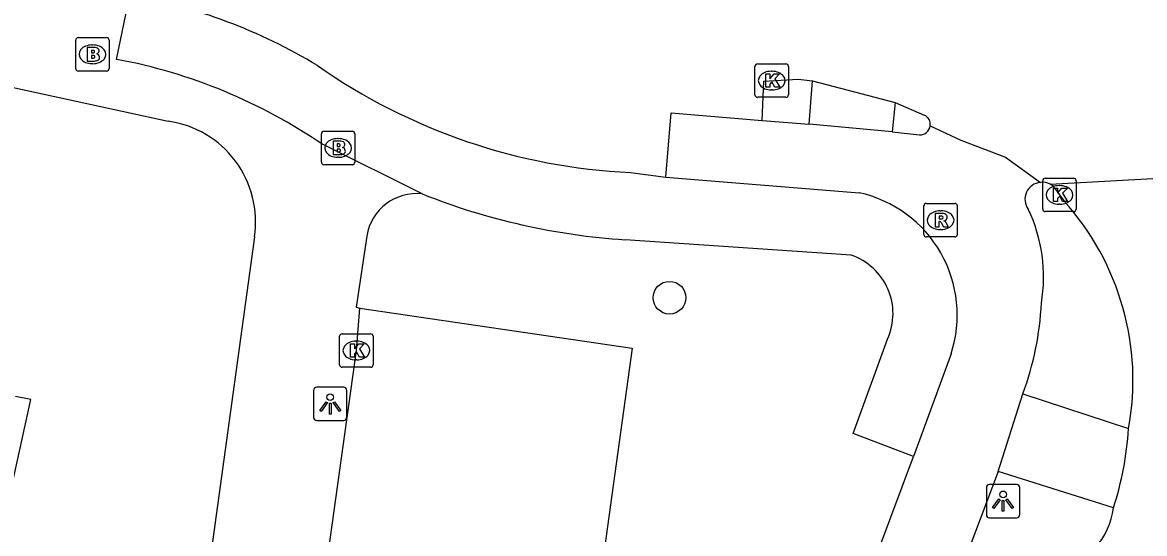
# Model space of a CAD drawing. Extents: x 162172 to 163187, y 382874 to 383684.
# Drawn here: x 163098.38 to 163131.97, y 383034.92 to 383050.22 of the extents above; entities that cross this region are included whole.
import ezdxf

# ---------------------------------------------------------------- set-up
doc = ezdxf.new("R2010")
doc.units = 0
for name, color, linetype in [('IMGEO_Boom', 7, 'Continuous'), ('IMGEO_Brandkraan', 7, 'Continuous'), ('IMGEO_Fietspad_gesloten', 7, 'Continuous'), ('IMGEO_Kolk', 7, 'Continuous'), ('IMGEO_Lichtpunt', 7, 'Continuous'), ('IMGEO_Pand', 7, 'Continuous'), ('IMGEO_Parkeervlak_open', 7, 'Continuous'), ('IMGEO_Rijbaan_lokaal_gesloten', 7, 'Continuous'), ('IMGEO_Rijbaan_lokaal_open', 7, 'Continuous'), ('IMGEO_Rioolput', 7, 'Continuous'), ('IMGEO_Voetpad_open', 7, 'Continuous')]:
    doc.layers.add(name, color=color, linetype=linetype)

msp = doc.modelspace()

# ---------------------------------------------------------------- linework, layer by layer
at = {"layer": 'IMGEO_Boom'}
msp.add_circle((163117.746, 383041.981), 0.489, dxfattribs=at)
at = {"layer": 'IMGEO_Brandkraan'}
for p, q in [((163099.971, 383048.84), (163099.971, 383049.692)), ((163100.046, 383049.766), (163100.898, 383049.766)), ((163100.972, 383049.692), (163100.972, 383048.84)), ((163100.459, 383049.546), (163100.484, 383049.546)), ((163100.482, 383048.986), (163100.457, 383048.986)), ((163100.898, 383048.766), (163100.046, 383048.766)), ((163107.326, 383046.037), (163107.326, 383046.889)), ((163107.401, 383046.963), (163108.253, 383046.963)), ((163107.814, 383046.743), (163107.839, 383046.743)), ((163108.327, 383046.889), (163108.327, 383046.037)), ((163108.253, 383045.963), (163107.401, 383045.963)), ((163107.837, 383046.183), (163107.812, 383046.183))]:
    msp.add_line(p, q, dxfattribs=at)
for points in [[(163099.971, 383048.84), (163099.971, 383049.692)], [(163100.046, 383049.766), (163100.898, 383049.766)], [(163100.972, 383049.692), (163100.972, 383048.84)], [(163100.319, 383049.466), (163100.319, 383049.066), (163100.532, 383049.066)], [(163100.55, 383049.466), (163100.319, 383049.466)], [(163100.498, 383049.385), (163100.444, 383049.385), (163100.444, 383049.309)], [(163100.444, 383049.309), (163100.497, 383049.309)], [(163100.506, 383049.233), (163100.444, 383049.233), (163100.444, 383049.152)], [(163100.444, 383049.152), (163100.506, 383049.152)], [(163100.898, 383048.766), (163100.046, 383048.766)], [(163107.326, 383046.037), (163107.326, 383046.889)], [(163107.401, 383046.963), (163108.253, 383046.963)], [(163107.674, 383046.663), (163107.674, 383046.263), (163107.887, 383046.263)], [(163107.905, 383046.663), (163107.674, 383046.663)], [(163108.327, 383046.889), (163108.327, 383046.037)], [(163107.853, 383046.582), (163107.799, 383046.582), (163107.799, 383046.506)], [(163107.799, 383046.506), (163107.852, 383046.506)], [(163107.861, 383046.43), (163107.799, 383046.43), (163107.799, 383046.349)], [(163107.799, 383046.349), (163107.861, 383046.349)], [(163108.253, 383045.963), (163107.401, 383045.963)]]:
    msp.add_lwpolyline(points, dxfattribs=at)
for centre, radius, start, end in [((163100.048, 383049.69), 0.0765, 91.552, 178.448), ((163100.048, 383049.69), 0.0765, 91.552, 178.448), ((163100.896, 383049.69), 0.0765, 1.552, 88.448), ((163100.896, 383049.69), 0.0765, 1.552, 88.448), ((163100.499, 383049.347), 0.0379, 267.8285, 90.9355), ((163100.554, 383049.321), 0.145, 59.4692, 91.5367), ((163100.579, 383049.368), 0.0922, 285.5137, 58.1501), ((163100.507, 383049.192), 0.0404, 269.8759, 90.5077), ((163100.538, 383049.317), 0.251, 268.6676, 293.5347), ((163100.584, 383049.176), 0.105, 301.3115, 78.989), ((163100.048, 383048.842), 0.0765, 181.552, 268.448), ((163100.048, 383048.842), 0.0765, 181.552, 268.448), ((163100.896, 383048.842), 0.0765, 271.552, 358.448), ((163100.896, 383048.842), 0.0765, 271.552, 358.448), ((163107.403, 383046.887), 0.0765, 91.552, 178.448), ((163107.403, 383046.887), 0.0765, 91.552, 178.448), ((163107.909, 383046.518), 0.145, 59.4692, 91.5367), ((163107.934, 383046.565), 0.0922, 285.5137, 58.1501), ((163108.251, 383046.887), 0.0765, 1.552, 88.448), ((163108.251, 383046.887), 0.0765, 1.552, 88.448), ((163107.854, 383046.544), 0.0379, 267.8285, 90.9355), ((163107.862, 383046.389), 0.0404, 269.8759, 90.5077), ((163107.939, 383046.373), 0.105, 301.3115, 78.989), ((163107.403, 383046.039), 0.0765, 181.552, 268.448), ((163107.403, 383046.039), 0.0765, 181.552, 268.448), ((163107.893, 383046.514), 0.251, 268.6676, 293.5347), ((163108.251, 383046.039), 0.0765, 271.552, 358.448), ((163108.251, 383046.039), 0.0765, 271.552, 358.448)]:
    msp.add_arc(centre, radius, start, end, dxfattribs=at)
for centre, major_axis, ratio, start_param, end_param in [((163100.458, 383049.266), (-0.387, 0.002), 0.722429, 4.712389, 7.853982), ((163100.483, 383049.266), (-0.39, 0.002), 0.717154, 1.570796, 4.712389), ((163107.813, 383046.463), (-0.387, 0.002), 0.722429, 4.712389, 7.853982), ((163107.838, 383046.463), (-0.39, 0.002), 0.717154, 1.570796, 4.712389)]:
    msp.add_ellipse(centre, major_axis=major_axis, ratio=ratio, start_param=start_param, end_param=end_param, dxfattribs=at)
at = {"layer": 'IMGEO_Fietspad_gesloten'}
for points in [[(163120.52, 383047.289), (163121.931, 383047.174)], [(163124.415, 383046.945), (163121.931, 383047.174)], [(163124.415, 383046.945), (163125.231, 383046.857)], [(163117.637, 383045.591), (163123.422, 383045.124)], [(163126.175, 383040.302), (163125.052, 383037.224)], [(163127.587, 383036.777), (163128.321, 383039.108)], [(163120.155, 383024.119), (163125.052, 383037.224)], [(163127.587, 383036.777), (163122.434, 383023.154)]]:
    msp.add_lwpolyline(points, dxfattribs=at)
for centre, radius, start, end in [((163125.243, 383047.165), 0.308, 267.7818, 351.7938), ((163128.889, 383044.93), 0.504, 94.7125, 216.2378), ((163122.61, 383041.464), 3.749, 341.95, 77.4962), ((163124.241, 383042.605), 4.701, 350.3709, 25.5356), ((163119.942, 383042.236), 8.944, 339.531, 357.3294)]:
    msp.add_arc(centre, radius, start, end, dxfattribs=at)
at = {"layer": 'IMGEO_Kolk'}
for p, q in [((163120.304, 383048.053), (163120.304, 383048.905)), ((163120.379, 383048.979), (163121.231, 383048.979)), ((163120.792, 383048.759), (163120.817, 383048.759)), ((163121.305, 383048.905), (163121.305, 383048.053)), ((163121.231, 383047.979), (163120.379, 383047.979)), ((163120.815, 383048.199), (163120.79, 383048.199)), ((163128.917, 383044.631), (163128.917, 383045.483)), ((163128.992, 383045.557), (163129.844, 383045.557)), ((163129.405, 383045.337), (163129.43, 383045.337)), ((163129.918, 383045.483), (163129.918, 383044.631)), ((163129.428, 383044.777), (163129.403, 383044.777)), ((163129.844, 383044.557), (163128.992, 383044.557)), ((163107.872, 383039.974), (163107.872, 383040.826)), ((163107.947, 383040.9), (163108.799, 383040.9)), ((163108.36, 383040.68), (163108.385, 383040.68)), ((163108.873, 383040.826), (163108.873, 383039.974)), ((163108.383, 383040.12), (163108.358, 383040.12)), ((163108.799, 383039.9), (163107.947, 383039.9))]:
    msp.add_line(p, q, dxfattribs=at)
for points in [[(163120.304, 383048.053), (163120.304, 383048.905)], [(163120.379, 383048.979), (163121.231, 383048.979)], [(163120.625, 383048.679), (163120.748, 383048.679), (163120.748, 383048.528), (163120.878, 383048.679), (163121.042, 383048.679), (163120.896, 383048.528), (163121.049, 383048.279), (163120.897, 383048.279), (163120.812, 383048.443), (163120.748, 383048.376), (163120.748, 383048.279), (163120.625, 383048.279), (163120.625, 383048.679)], [(163121.305, 383048.905), (163121.305, 383048.053)], [(163121.231, 383047.979), (163120.379, 383047.979)], [(163128.917, 383044.631), (163128.917, 383045.483)], [(163128.992, 383045.557), (163129.844, 383045.557)], [(163129.918, 383045.483), (163129.918, 383044.631)], [(163129.238, 383045.257), (163129.361, 383045.257), (163129.361, 383045.106), (163129.491, 383045.257), (163129.655, 383045.257), (163129.509, 383045.106), (163129.662, 383044.857), (163129.51, 383044.857), (163129.425, 383045.021), (163129.361, 383044.954), (163129.361, 383044.857), (163129.238, 383044.857), (163129.238, 383045.257)], [(163129.844, 383044.557), (163128.992, 383044.557)], [(163107.872, 383039.974), (163107.872, 383040.826)], [(163107.947, 383040.9), (163108.799, 383040.9)], [(163108.193, 383040.6), (163108.316, 383040.6), (163108.316, 383040.449), (163108.446, 383040.6), (163108.61, 383040.6), (163108.464, 383040.449), (163108.617, 383040.2), (163108.465, 383040.2), (163108.38, 383040.364), (163108.316, 383040.297), (163108.316, 383040.2), (163108.193, 383040.2), (163108.193, 383040.6)], [(163108.873, 383040.826), (163108.873, 383039.974)], [(163108.799, 383039.9), (163107.947, 383039.9)]]:
    msp.add_lwpolyline(points, dxfattribs=at)
for centre, start, end in [((163120.381, 383048.903), 91.552, 178.448), ((163120.381, 383048.903), 91.552, 178.448), ((163121.229, 383048.903), 1.552, 88.448), ((163121.229, 383048.903), 1.552, 88.448), ((163120.381, 383048.055), 181.552, 268.448), ((163120.381, 383048.055), 181.552, 268.448), ((163121.229, 383048.055), 271.552, 358.448), ((163121.229, 383048.055), 271.552, 358.448), ((163128.994, 383045.481), 91.552, 178.448), ((163128.994, 383045.481), 91.552, 178.448), ((163129.842, 383045.481), 1.552, 88.448), ((163129.842, 383045.481), 1.552, 88.448), ((163128.994, 383044.633), 181.552, 268.448), ((163128.994, 383044.633), 181.552, 268.448), ((163129.842, 383044.633), 271.552, 358.448), ((163129.842, 383044.633), 271.552, 358.448), ((163107.949, 383040.824), 91.552, 178.448), ((163107.949, 383040.824), 91.552, 178.448), ((163108.797, 383040.824), 1.552, 88.448), ((163108.797, 383040.824), 1.552, 88.448), ((163107.949, 383039.976), 181.552, 268.448), ((163107.949, 383039.976), 181.552, 268.448), ((163108.797, 383039.976), 271.552, 358.448), ((163108.797, 383039.976), 271.552, 358.448)]:
    msp.add_arc(centre, 0.0765, start, end, dxfattribs=at)
for centre, major_axis, ratio, start_param, end_param in [((163120.791, 383048.479), (-0.387, 0.002), 0.722429, 4.712389, 7.853982), ((163120.816, 383048.479), (-0.39, 0.002), 0.717154, 1.570796, 4.712389), ((163129.404, 383045.057), (-0.387, 0.002), 0.722429, 4.712389, 7.853982), ((163129.429, 383045.057), (-0.39, 0.002), 0.717154, 1.570796, 4.712389), ((163108.359, 383040.4), (-0.387, 0.002), 0.722429, 4.712389, 7.853982), ((163108.384, 383040.4), (-0.39, 0.002), 0.717154, 1.570796, 4.712389)]:
    msp.add_ellipse(centre, major_axis=major_axis, ratio=ratio, start_param=start_param, end_param=end_param, dxfattribs=at)
at = {"layer": 'IMGEO_Lichtpunt'}
for p, q in [((163107.994, 383039.3), (163107.186, 383039.3)), ((163107.994, 383039.3), (163107.186, 383039.3)), ((163107.092, 383039.205), (163107.092, 383038.398)), ((163107.092, 383039.205), (163107.092, 383038.398)), ((163108.088, 383038.398), (163108.088, 383039.205)), ((163108.088, 383038.398), (163108.088, 383039.205)), ((163107.186, 383038.304), (163107.994, 383038.304)), ((163107.186, 383038.304), (163107.994, 383038.304)), ((163127.231, 383036.296), (163127.231, 383035.489)), ((163127.231, 383036.296), (163127.231, 383035.489)), ((163128.133, 383036.391), (163127.325, 383036.391)), ((163128.133, 383036.391), (163127.325, 383036.391)), ((163128.227, 383035.489), (163128.227, 383036.296)), ((163128.227, 383035.489), (163128.227, 383036.296)), ((163127.325, 383035.395), (163128.133, 383035.395)), ((163127.325, 383035.395), (163128.133, 383035.395))]:
    msp.add_line(p, q, dxfattribs=at)
for points in [[(163107.466, 383038.869), (163107.505, 383038.841), (163107.317, 383038.579), (163107.279, 383038.606), (163107.466, 383038.869)], [(163107.568, 383038.821), (163107.615, 383038.821), (163107.615, 383038.499), (163107.568, 383038.499), (163107.568, 383038.821)], [(163107.678, 383038.841), (163107.716, 383038.868), (163107.903, 383038.606), (163107.864, 383038.578), (163107.678, 383038.841)], [(163127.605, 383035.96), (163127.644, 383035.932), (163127.456, 383035.67), (163127.418, 383035.697), (163127.605, 383035.96)], [(163127.707, 383035.912), (163127.754, 383035.912), (163127.754, 383035.59), (163127.707, 383035.59), (163127.707, 383035.912)], [(163127.817, 383035.932), (163127.855, 383035.959), (163128.042, 383035.697), (163128.003, 383035.669), (163127.817, 383035.932)]]:
    msp.add_lwpolyline(points, dxfattribs=at)
for centre in [(163107.591, 383039.003), (163127.73, 383036.094)]:
    msp.add_circle(centre, 0.0994, dxfattribs=at)
for centre, start, end in [((163107.186, 383039.205), 90, 180), ((163107.186, 383039.205), 90, 180), ((163107.994, 383039.205), 0, 90), ((163107.994, 383039.205), 0, 90), ((163107.186, 383038.398), 180, 270), ((163107.186, 383038.398), 180, 270), ((163107.994, 383038.398), 270, 0), ((163107.994, 383038.398), 270, 360), ((163127.325, 383036.296), 90, 180), ((163127.325, 383036.296), 90, 180), ((163128.133, 383036.296), 0, 90), ((163128.133, 383036.296), 0, 90), ((163127.325, 383035.489), 180, 270), ((163127.325, 383035.489), 180, 270), ((163128.133, 383035.489), 270, 0), ((163128.133, 383035.489), 270, 360)]:
    msp.add_arc(centre, 0.0946, start, end, dxfattribs=at)
at = {"layer": 'IMGEO_Pand'}
msp.add_lwpolyline([(163090.912, 382992.113), (163092.68, 383000), (163095.779, 383013.826), (163090.381, 383015.036), (163088.911, 383015.365), (163092.186, 383030.473), (163093.637, 383030.155), (163096.551, 383029.516), (163098.631, 383038.933), (163098.172, 383039.026)], dxfattribs=at)
at = {"layer": 'IMGEO_Parkeervlak_open'}
msp.add_lwpolyline([(163108.479, 383041.665), (163116.626, 383040.467), (163114.374, 383024.162), (163120.155, 383024.119)], dxfattribs=at)
at = {"layer": 'IMGEO_Rijbaan_lokaal_gesloten'}
for points in [[(163129.144, 383045.377), (163140.16, 383045.987)], [(163129.29, 383045.24), (163129.419, 383045.058), (163129.558, 383044.872)]]:
    msp.add_lwpolyline(points, dxfattribs=at)
for centre, radius, start, end in [((163128.927, 383045), 0.435, 33.5199, 60.1231), ((163123.594, 383039.502), 8.025, 349.6622, 41.9995), ((163121.599, 383038.729), 9.912, 342.1434, 356.1393), ((163128.869, 383035.955), 2.181, 317.4966, 353.0313)]:
    msp.add_arc(centre, radius, start, end, dxfattribs=at)
at = {"layer": 'IMGEO_Rijbaan_lokaal_open'}
for points in [[(163120.52, 383047.289), (163120.57, 383048.467), (163121.596, 383048.521), (163122.03, 383048.476)], [(163122.03, 383048.476), (163124.496, 383047.828)], [(163124.496, 383047.828), (163125.372, 383047.446)], [(163117.637, 383045.591), (163117.792, 383047.519), (163120.52, 383047.289)], [(163125.548, 383047.121), (163126.463, 383046.698), (163127.798, 383046.184), (163128.848, 383045.432)], [(163116.582, 383045.73), (163117.637, 383045.591)]]:
    msp.add_lwpolyline(points, dxfattribs=at)
for centre, radius, start, end in [((163098.681, 383034.784), 16.518, 58.9041, 79.8498), ((163117.39, 383063.424), 17.712, 234.9257, 267.3846), ((163125.243, 383047.166), 0.308, 351.6048, 65.2697), ((163128.919, 383044.989), 0.449, 59.8866, 99.0611)]:
    msp.add_arc(centre, radius, start, end, dxfattribs=at)
at = {"layer": 'IMGEO_Rioolput'}
for p, q in [((163125.36, 383043.876), (163125.36, 383044.728)), ((163125.435, 383044.802), (163126.287, 383044.802)), ((163126.361, 383044.728), (163126.361, 383043.876)), ((163125.848, 383044.582), (163125.873, 383044.582)), ((163125.871, 383044.022), (163125.846, 383044.022)), ((163126.287, 383043.802), (163125.435, 383043.802))]:
    msp.add_line(p, q, dxfattribs=at)
for points in [[(163125.36, 383043.876), (163125.36, 383044.728)], [(163125.435, 383044.802), (163126.287, 383044.802)], [(163126.361, 383044.728), (163126.361, 383043.876)], [(163125.949, 383044.5), (163125.697, 383044.502), (163125.697, 383044.102)], [(163125.875, 383044.421), (163125.821, 383044.421), (163125.821, 383044.34)], [(163125.821, 383044.34), (163125.873, 383044.34)], [(163125.697, 383044.102), (163125.821, 383044.102), (163125.821, 383044.264), (163125.832, 383044.264)], [(163125.879, 383044.235), (163125.95, 383044.102), (163126.09, 383044.102), (163126.025, 383044.228)], [(163126.287, 383043.802), (163125.435, 383043.802)]]:
    msp.add_lwpolyline(points, dxfattribs=at)
for centre, radius, start, end in [((163125.437, 383044.726), 0.0765, 91.552, 178.448), ((163125.437, 383044.726), 0.0765, 91.552, 178.448), ((163126.285, 383044.726), 0.0765, 1.552, 88.448), ((163126.285, 383044.726), 0.0765, 1.552, 88.448), ((163125.857, 383044.529), 0.19, 274.7715, 282.9687), ((163125.881, 383044.325), 0.0964, 77.0061, 93.1865), ((163125.895, 383044.382), 0.0378, 276.6634, 79.6772), ((163125.948, 383044.39), 0.109, 350.3612, 89.416), ((163125.946, 383044.39), 0.112, 277.5842, 350.9817), ((163125.831, 383044.211), 0.0533, 26.0293, 88.6989), ((163125.93, 383044.175), 0.108, 29.5134, 73.7905), ((163125.437, 383043.878), 0.0765, 181.552, 268.448), ((163125.437, 383043.878), 0.0765, 181.552, 268.448), ((163126.285, 383043.878), 0.0765, 271.552, 358.448), ((163126.285, 383043.878), 0.0765, 271.552, 358.448)]:
    msp.add_arc(centre, radius, start, end, dxfattribs=at)
for centre, major_axis, ratio, start_param, end_param in [((163125.847, 383044.302), (-0.387, 0.002), 0.722429, 4.712389, 7.853982), ((163125.872, 383044.302), (-0.39, 0.002), 0.717154, 1.570796, 4.712389)]:
    msp.add_ellipse(centre, major_axis=major_axis, ratio=ratio, start_param=start_param, end_param=end_param, dxfattribs=at)
at = {"layer": 'IMGEO_Voetpad_open'}
for points in [[(163083.554, 383051.437), (163088.206, 383050.416), (163090.563, 383049.905), (163100.899, 383047.662), (163102.739, 383047.263)], [(163101.197, 383049.116), (163101.592, 383051.043)], [(163121.931, 383047.174), (163122.03, 383048.476)], [(163124.496, 383047.828), (163124.415, 383046.945)], [(163110.346, 383045.086), (163107.374, 383046.564)], [(163105.322, 383043.799), (163102.12, 383020.545), (163099.312, 383000), (163097.992, 382990.342)], [(163108.684, 383043.824), (163108.365, 383041.696), (163108.479, 383041.665)], [(163123.179, 383043.255), (163116.416, 383043.715)], [(163101.432, 382989.882), (163102.802, 383000), (163104.732, 383014.26), (163108.374, 383040.4), (163108.479, 383041.665)], [(163125.052, 383037.224), (163123.246, 383037.921), (163124.271, 383040.743)], [(163128.321, 383039.108), (163131.489, 383038.062)], [(163131.034, 383035.69), (163127.587, 383036.777)]]:
    msp.add_lwpolyline(points, dxfattribs=at)
for centre, radius, start, end in [((163098.196, 383033.1), 16.294, 55.7178, 79.3867), ((163102.316, 383044.253), 3.04, 351.4172, 82.0043), ((163110.173, 383043.589), 1.507, 83.3954, 171.0253), ((163117.733, 383063.668), 19.996, 248.3206, 266.2243), ((163122.593, 383041.507), 1.843, 335.5111, 71.4793)]:
    msp.add_arc(centre, radius, start, end, dxfattribs=at)

doc.saveas('drawing.dxf')
